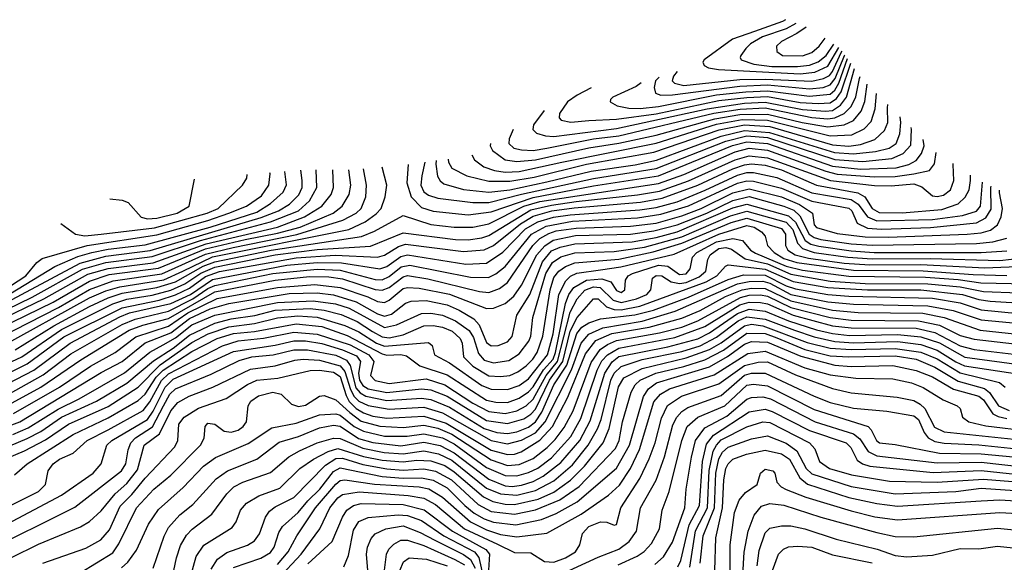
# Model space of a CAD drawing. Extents: x 997026 to 1115308, y 536381 to 619039.
# Tile 359 of 484: x 1031664 to 1035904, y 614840 to 617179. Entities that reach past the tile are written whole.
import ezdxf

# ---------------------------------------------------------------- set-up
doc = ezdxf.new("R2010")
doc.units = 0

msp = doc.modelspace()

# ---------------------------------------------------------------- linework, layer by layer
at = {"layer": '0CON20XD'}
for points in [[(1034961.9, 617178.7), (1034949.5, 617170.5), (1034828.2, 617128.2), (1034733.5, 617095), (1034611.4, 617005), (1034605.9, 616995), (1034611.5, 616981.5), (1034631, 616971), (1034673.3, 616963.3), (1035025, 616944.9), (1035088, 616952), (1035145, 616977.9), (1035191.3, 617058.4)], [(1035007.1, 617162.5), (1034965, 617139.8), (1034862.9, 617105), (1034811.6, 617075), (1034791.1, 617055), (1034770, 617025), (1034766.2, 617015), (1034771.2, 617005), (1034826.3, 616986.3), (1034903.7, 616976.3), (1035013.8, 616976.2), (1035065, 616982.8), (1035102.7, 616997.3), (1035137.7, 617025), (1035170.4, 617073)], [(1035051.2, 617146.8), (1035010.5, 617119.5), (1034945.4, 617085), (1034923.6, 617065), (1034925, 617041.2), (1034948.8, 617025), (1035035, 617023.4), (1035075, 617037.9), (1035107.8, 617065), (1035133.2, 617098.7)], [(1034417.6, 616931.5), (1034403, 616915), (1034396, 616886), (1034402.3, 616862.3), (1034425, 616853.4), (1034475, 616854.9), (1034765, 616892.3), (1034885, 616897.2), (1035065, 616880.4), (1035125, 616886.7), (1035155, 616897.3), (1035176.4, 616925), (1035215.5, 617024.5), (1035217.6, 617026.8)], [(1034495, 616955.8), (1034479.7, 616935), (1034474.3, 616915), (1034483.5, 616905), (1034525, 616894.3), (1034765, 616921), (1034875, 616922.9), (1035075, 616913.9), (1035125.5, 616924.5), (1035151.8, 616938.2), (1035165, 616955.4), (1035202.2, 617037.8), (1035206.4, 617042.5)], [(1034124.9, 616884.4), (1034065, 616854), (1034022.7, 616825), (1033989.2, 616775), (1033988.1, 616755), (1033995.4, 616745.4), (1034037.2, 616737.2), (1034115, 616743.9), (1034235, 616749.8), (1034405, 616772.9), (1034675, 616829.9), (1034795, 616843.5), (1034885, 616847.8), (1035025, 616821.6), (1035103.1, 616816.9), (1035155, 616820.5), (1035181.6, 616838.4), (1035201.9, 616868.1), (1035242.8, 616991.4)], [(1034340.6, 616907.2), (1034319.5, 616890.5), (1034218.9, 616845), (1034208.1, 616835), (1034207.1, 616825), (1034237.8, 616807.8), (1034287.2, 616797.2), (1034335.6, 616795.6), (1034415, 616804.3), (1034665, 616854.8), (1034791.7, 616868.3), (1034885, 616872.5), (1035065, 616848.7), (1035155, 616858), (1035175, 616875.6), (1035192, 616905), (1035229, 617010.8)], [(1033923, 616787.6), (1033876.5, 616725), (1033874.7, 616705), (1033889.8, 616689.8), (1033928, 616678), (1033965, 616674.9), (1034235, 616709.6), (1034625, 616794.8), (1034785, 616818.5), (1034875, 616823.6), (1035035, 616792.1), (1035135, 616783.9), (1035165, 616787.9), (1035199.6, 616810.4), (1035224.7, 616845), (1035259.9, 616967.6)], [(1033691.1, 616645.3), (1033690.2, 616635), (1033700.5, 616615), (1033754.4, 616574.4), (1033805, 616567.3), (1033885, 616574.9), (1034115, 616626.7), (1034245, 616646.4), (1034405, 616681.6), (1034658.2, 616751.8), (1034765, 616770.3), (1034885, 616771.2), (1035034.4, 616735.6), (1035145, 616716.5), (1035214.5, 616725.5), (1035255.5, 616744.5), (1035288.3, 616785), (1035303.4, 616826.6), (1035314.3, 616900.5)], [(1033788.7, 616705.2), (1033772.6, 616665), (1033770.7, 616645), (1033792.3, 616625), (1033825, 616617.1), (1033875, 616615.6), (1033935, 616624.5), (1034134.8, 616665.2), (1034245, 616678.8), (1034654.2, 616775.8), (1034766.8, 616793.2), (1034875, 616798.4), (1035075, 616757.8), (1035145, 616750.9), (1035174.6, 616755.4), (1035215.2, 616775), (1035245.1, 616804.9), (1035264.3, 616845.7), (1035280.9, 616925), (1035283.9, 616933.8)], [(1033611.5, 616596.4), (1033622.8, 616575), (1033663.2, 616545), (1033709.3, 616529.3), (1033755, 616522.2), (1033814.9, 616524.9), (1033998.7, 616565), (1034405, 616646.5), (1034665, 616728), (1034775, 616748.4), (1034885, 616745.2), (1035155, 616678.2), (1035247.2, 616682.8), (1035301.6, 616708.4), (1035330.8, 616739.2), (1035347.9, 616795), (1035354.3, 616861)], [(1033509.7, 616578.2), (1033510.2, 616565), (1033525, 616538.2), (1033590.5, 616505), (1033685, 616482.7), (1033775, 616482.1), (1033880.5, 616500.5), (1034105, 616555.4), (1034395, 616607.2), (1034676.4, 616703.6), (1034785, 616726), (1034895, 616717.6), (1035165, 616639.2), (1035235, 616634.2), (1035285, 616640.2), (1035347.3, 616662.7), (1035388.9, 616701.1), (1035402.2, 616735), (1035401.9, 616798.1), (1035402.6, 616813.2)], [(1033458, 616571.2), (1033456.5, 616556.5), (1033463.8, 616503.8), (1033474.6, 616484.6), (1033491.4, 616471.4), (1033575, 616447.2), (1033685, 616435.1), (1033775, 616445.6), (1033935, 616479.8), (1034125, 616525.9), (1034315, 616553.4), (1034406.8, 616573.2), (1034685, 616677.2), (1034785, 616701.4), (1034893, 616693), (1035173.6, 616606.4), (1035255, 616600.8), (1035350, 616610), (1035408, 616625), (1035439.2, 616645), (1035454, 616686), (1035458.3, 616735), (1035456.6, 616759.7)], [(1033409.1, 616564.6), (1033395.5, 616505), (1033392.3, 616465), (1033405, 616436.3), (1033425, 616422.5), (1033465, 616409.3), (1033615, 616390.1), (1033685, 616391.2), (1033825, 616426.1), (1034135, 616494.8), (1034405, 616537.4), (1034704.7, 616655.3), (1034795, 616677.4), (1034885, 616670.4), (1035175, 616576), (1035295, 616567.5), (1035420.5, 616580.5), (1035468.5, 616601.5), (1035502.1, 616637.9), (1035504.4, 616705.6), (1035503.5, 616713.4)], [(1033337.9, 616555), (1033330.8, 616475), (1033350.2, 616415), (1033395, 616369.5), (1033445, 616353.3), (1033595, 616337.9), (1033695, 616350.2), (1033875, 616412.8), (1034135, 616462.8), (1034415, 616506.1), (1034733.5, 616636.5), (1034795, 616652.3), (1034885, 616644.9), (1035165, 616547.7), (1035285, 616534.4), (1035439.2, 616540.8), (1035493.9, 616555), (1035525, 616572.4), (1035547.4, 616602.6), (1035559, 616635), (1035555.6, 616661.8)], [(1033904.8, 616394.8), (1034415, 616472.7), (1034525, 616511.9), (1034745, 616608.6), (1034805, 616624.6), (1034885, 616615.8), (1035135.3, 616525.3), (1035185, 616513), (1035345, 616500.8), (1035435, 616503.5), (1035514.2, 616514.2), (1035581.7, 616528.3), (1035603.1, 616556.9), (1035610.9, 616606.4)], [(1031477.8, 615635), (1031673.2, 615725), (1031845, 615843.3), (1032065.5, 615954.5), (1032125, 615974.3), (1032235, 615992.1), (1032315, 616012.8), (1032375, 616040.5), (1032444.1, 616085.9), (1032505, 616112.4), (1032765, 616164.7), (1032945, 616188.6), (1033175, 616203.3), (1033315, 616260.7), (1033541.4, 616231.4), (1033595, 616230.1), (1033655, 616239.1), (1033685, 616248.1), (1033865, 616358.9), (1033955, 616380), (1034060.5, 616395), (1034325, 616423.3), (1034419.9, 616440.1), (1034545, 616484.7), (1034745, 616574.7), (1034805, 616591.4), (1034885, 616583.8), (1035156.2, 616486.2), (1035346.1, 616463.9), (1035417.2, 616462.8), (1035515, 616471), (1035549, 616459), (1035595, 616419), (1035615, 616416.2), (1035642.1, 616422.1), (1035673, 616445), (1035686.8, 616485), (1035684.4, 616555), (1035683.8, 616558.4)], [(1034052.2, 616367.8), (1034337.6, 616392.4), (1034431.2, 616408.8), (1034585, 616464.9), (1034735, 616536.3), (1034785, 616553.5), (1034815, 616557), (1034875, 616551.6), (1034945, 616531.3), (1035095, 616465.1), (1035273.1, 616433.1), (1035304.4, 616415), (1035335.5, 616365), (1035365, 616347.2), (1035463.9, 616346.1), (1035635, 616360.3), (1035705.9, 616385), (1035736.2, 616413.8), (1035752.6, 616445), (1035759.3, 616485), (1035758.4, 616508.8)], [(1031155, 615531.4), (1031235, 615577.6), (1031344.9, 615655.1), (1031495, 615787.3), (1031575, 615848.2), (1031808.8, 615961.2), (1031965, 616051.2), (1032049.9, 616080.1), (1032262.1, 616107.9), (1032465, 616190.6), (1032635, 616230.8), (1032775, 616258.2), (1032872, 616285), (1033014.3, 616345), (1033053.5, 616375), (1033083.7, 616425), (1033090, 616465), (1033081.8, 616531)], [(1031462.6, 615927.4), (1031691, 616075), (1031737.4, 616132.6), (1031761, 616149), (1031954.6, 616205.4), (1032255, 616250.8), (1032475, 616312.8), (1032565, 616344.3), (1032641.6, 616375), (1032705, 616419.4), (1032737.6, 616465), (1032742.8, 616515), (1032741.9, 616519.3)], [(1031491.9, 615918.1), (1031815.1, 616114.9), (1031915, 616157.4), (1031974.4, 616175.6), (1032045, 616190.1), (1032205, 616208.5), (1032485, 616285.2), (1032685, 616349.4), (1032745, 616386.2), (1032799.6, 616435), (1032813.3, 616466.7), (1032805.9, 616524.8)], [(1031545, 615926.2), (1031925, 616129.3), (1032035, 616159.3), (1032226.2, 616183.8), (1032704.3, 616325.7), (1032778.7, 616355), (1032825.8, 616384.2), (1032865.7, 616424.3), (1032880.3, 616455), (1032880.8, 616485), (1032874.8, 616530.6)], [(1031555, 615904.3), (1031717.8, 615982.2), (1031935, 616103.3), (1032035, 616131.9), (1032235, 616157.6), (1032443, 616227), (1032745, 616307.2), (1032865.3, 616355.3), (1032911.9, 616398.1), (1032944.5, 616455), (1032941.3, 616531.4)], [(1031565, 615878.6), (1031768.8, 615975), (1031958, 616082), (1032045, 616107), (1032239.5, 616130.5), (1032467.3, 616212.7), (1032775.2, 616285), (1032891.1, 616328.9), (1032966, 616375), (1033005.2, 616425), (1033016.3, 616455), (1033013.4, 616531.2)], [(1031575, 615764.7), (1031965, 615980), (1032035, 616010.8), (1032095, 616028), (1032285, 616058), (1032366.1, 616095), (1032495, 616156.1), (1033081.8, 616275), (1033152.2, 616307.8), (1033198.7, 616341.3), (1033220.5, 616365), (1033238.8, 616415), (1033245.5, 616465), (1033224.8, 616542.8)], [(1032583.8, 616196.2), (1032857.7, 616252.3), (1033055.6, 616314.4), (1033113.8, 616345), (1033134.8, 616365), (1033155.2, 616415), (1033158.3, 616465), (1033144.5, 616535.4)], [(1034616.2, 616443.8), (1034755, 616509.1), (1034795, 616520.4), (1034825, 616520.3), (1034925, 616499.1), (1035075, 616432.6), (1035245, 616403.2), (1035275, 616383), (1035315, 616328.7), (1035355, 616311.8), (1035595, 616318.2), (1035725, 616335.1), (1035785, 616353.6), (1035802.5, 616375), (1035811.1, 616478.7)], [(1031575, 615542.5), (1031765, 615647.8), (1031885, 615738.1), (1032105, 615865.5), (1032161.8, 615888.2), (1032305, 615922.5), (1032410.2, 615975), (1032475, 616020.6), (1032505, 616033.8), (1032755, 616085.2), (1032945, 616104.2), (1033045, 616099.3), (1033195, 616059.2), (1033225, 616057.6), (1033255, 616071.2), (1033306.6, 616113.4), (1033345, 616120.2), (1033605, 616069.5), (1033682.5, 616067.5), (1033715, 616083.8), (1033754.5, 616115.5), (1033868.8, 616255), (1033931.8, 616288.2), (1034045, 616309.7), (1034325, 616324.4), (1034425, 616340.2), (1034545, 616376.5), (1034755, 616474.2), (1034795, 616484.6), (1034825, 616483.1), (1034945, 616452.2), (1035075, 616396.9), (1035235, 616366.4), (1035247.6, 616355), (1035271.3, 616301.3), (1035315, 616280.6), (1035375, 616275.8), (1035587.1, 616282.9), (1035785, 616302.5), (1035825.2, 616324.8), (1035847.8, 616362.2), (1035846.5, 616455), (1035847.6, 616461.4)], [(1031840.9, 616300.1), (1031904.7, 616254.7), (1031945, 616246.6), (1032015, 616254.5), (1032245, 616281.6), (1032472, 616345), (1032518.6, 616365), (1032623.5, 616465), (1032642.7, 616495), (1032644.1, 616511)], [(1032052.5, 616406.9), (1032105, 616400.8), (1032131, 616391), (1032188, 616328), (1032215, 616320.6), (1032255, 616323.3), (1032343.1, 616345), (1032394.7, 616375), (1032416.8, 616491.6)], [(1031575, 615590.4), (1031725, 615668.4), (1031881, 615785), (1032095, 615898.4), (1032136.6, 615915), (1032315, 615956.1), (1032399.9, 615995), (1032495, 616058.7), (1032815, 616120.5), (1032945, 616132.7), (1033050.7, 616130.7), (1033215, 616104.4), (1033245, 616114.3), (1033305, 616157.6), (1033335, 616164.9), (1033585, 616125.4), (1033675, 616128.9), (1033745, 616177.1), (1033842.6, 616277.4), (1033895, 616307.9), (1033962.8, 616327.2), (1034035, 616337.9), (1034335, 616359.4), (1034405, 616369.4), (1034495, 616393.1), (1034616.2, 616443.8)], [(1031585, 615502.3), (1031754.9, 615595.1), (1031927.1, 615712.9), (1032135, 615840), (1032195, 615862.8), (1032305, 615891.6), (1032505, 616005.4), (1032765, 616056.5), (1032911.9, 616071.9), (1032995, 616070.6), (1033055, 616061.4), (1033195, 616016), (1033225, 616012.5), (1033255, 616024.6), (1033315, 616071.1), (1033335, 616075.6), (1033421.9, 616061.9), (1033645, 616007.5), (1033685, 616002.8), (1033729.8, 616020.2), (1033765, 616046.1), (1033873.9, 616206.1), (1033903.9, 616235), (1033942.3, 616257.7), (1033975, 616268.4), (1034060.9, 616280.9), (1034295, 616288.6), (1034405, 616302.4), (1034515, 616332.8), (1034598.9, 616365), (1034735, 616432.6), (1034805, 616449.8), (1034945, 616414.9), (1035022.1, 616382.1), (1035077.9, 616345), (1035086.2, 616295), (1035095, 616282.7), (1035185, 616257.6), (1035305, 616243.1), (1035405, 616242.1), (1035745, 616253.7), (1035805, 616259.8), (1035845, 616272.1), (1035875.7, 616294.3), (1035890.9, 616329.1), (1035895.9, 616365), (1035883, 616433), (1035884, 616444.1)], [(1031638.1, 615481.9), (1031835.2, 615595), (1031968.7, 615685), (1032075.7, 615745), (1032165, 615812.4), (1032305, 615858.5), (1032388, 615915), (1032515, 615976.7), (1032775, 616025.1), (1032935, 616038.1), (1033045, 616024.7), (1033163.7, 615983.7), (1033205, 615963.8), (1033235, 615960.3), (1033255, 615969.4), (1033315, 616019.5), (1033335, 616024.9), (1033385, 616022), (1033515, 615995.6), (1033675, 615933.7), (1033705, 615934.8), (1033755, 615955.2), (1033792.2, 615987.8), (1033825, 616034.2), (1033890.7, 616165), (1033925.6, 616204.4), (1033961.6, 616228.4), (1034057.9, 616247.9), (1034295, 616254.8), (1034395, 616268), (1034495, 616294.9), (1034622.7, 616345), (1034735, 616399.8), (1034805, 616416.4), (1034955, 616375.3), (1034997.6, 616357.6), (1035024, 616334), (1035064, 616254), (1035085, 616239.5), (1035115, 616231.9), (1035245, 616213.3), (1035335, 616207.4), (1035785, 616213.5), (1035855, 616220.9), (1035915, 616236.9)], [(1031645, 615756.3), (1031811.1, 615858.9), (1031965, 615943.2), (1032045, 615980.6), (1032105, 615999.8), (1032255, 616024), (1032335, 616049.1), (1032455, 616116.9), (1032505, 616135.7), (1032746.7, 616185), (1033135.7, 616244.3), (1033192.6, 616267.4), (1033315, 616335.2), (1033435, 616295.4), (1033535.1, 616284.9), (1033615, 616284.9), (1033685, 616299.3), (1033835.1, 616374.9), (1033904.8, 616394.8)], [(1031565, 615631.6), (1031696.7, 615695), (1031855, 615812.4), (1032105, 615937), (1032265, 615970), (1032335, 615992.7), (1032395, 616021.1), (1032465, 616071.9), (1032525, 616093.1), (1032855, 616151.9), (1033023.2, 616163.2), (1033205, 616155.1), (1033235, 616163.7), (1033295, 616201.3), (1033325, 616211.3), (1033575, 616179.1), (1033665, 616186.9), (1033705, 616206.2), (1033820.8, 616299.2), (1033875, 616332.5), (1033955.4, 616354.6), (1034052.2, 616367.8)], [(1031585, 615415.9), (1031665, 615446.1), (1032015, 615657.9), (1032106.1, 615705), (1032203.9, 615786.1), (1032315, 615829.1), (1032395, 615890.7), (1032485, 615932.3), (1032565, 615955.3), (1032825, 615998.2), (1032945, 616001.9), (1033015, 615992.6), (1033112.9, 615962.9), (1033205, 615910.9), (1033235, 615901.2), (1033265, 615908.9), (1033325, 615957.3), (1033350, 615965), (1033415, 615968.5), (1033505, 615949.6), (1033557, 615927), (1033619.3, 615889.3), (1033643, 615863), (1033675, 615787.3), (1033695, 615773.2), (1033725, 615774.4), (1033765, 615790.8), (1033785, 615813.5), (1033804.8, 615905), (1033860.8, 615995), (1033915.6, 616134.4), (1033955, 616182.6), (1033991.2, 616198.8), (1034055, 616212.1), (1034301.9, 616221.9), (1034405, 616240.3), (1034495.2, 616265), (1034735, 616367.7), (1034795, 616384.1), (1034975, 616333.5), (1035005.9, 616305.9), (1035047.3, 616227.3), (1035071.3, 616211.3), (1035105, 616201.9), (1035245, 616182.1), (1035344, 616176), (1035805, 616175.1), (1035915, 616182.1)], [(1031635, 615390.3), (1031700.5, 615419.5), (1031829.3, 615500.7), (1031919.8, 615545), (1032115, 615657.2), (1032224.9, 615745.1), (1032282.8, 615777.2), (1032335, 615806.9), (1032405, 615863.4), (1032505, 615905.1), (1032775, 615960.3), (1032927.7, 615967.7), (1033023.7, 615953.7), (1033082.6, 615935), (1033235, 615852.2), (1033287, 615863), (1033395, 615913.1), (1033435, 615914.3), (1033485, 615905.4), (1033541.2, 615881.2), (1033599.4, 615839.4), (1033618.5, 615808.5), (1033640.3, 615740.3), (1033665, 615711.9), (1033705, 615699.4), (1033770.1, 615710.1), (1033815, 615738.9), (1033857.3, 615792.7), (1033865.2, 615815), (1033874.2, 615895), (1033930.5, 616085), (1033958.3, 616131.7), (1033995, 616156.5), (1034055, 616173.3), (1034225, 616180), (1034355, 616199), (1034515, 616243.3), (1034725, 616333.5), (1034795, 616352.8), (1034965.6, 616305.7), (1034993.2, 616275), (1035013.1, 616215), (1035035, 616192.8), (1035085, 616176), (1035230.6, 616155), (1035335, 616148.2), (1035585, 616149.4), (1035885, 616141.5), (1035985, 616152.7)], [(1031585, 615326.9), (1031696.6, 615373.4), (1031755, 615404.4), (1031844.2, 615465.8), (1031995.6, 615534.4), (1032125, 615611.8), (1032241, 615709), (1032325, 615763.2), (1032395, 615819.2), (1032505, 615870.7), (1032575, 615889.8), (1032676.4, 615903.6), (1032765, 615927.2), (1032915, 615933.9), (1032975, 615927.2), (1033048.4, 615908.4), (1033118.1, 615878.1), (1033183.2, 615835), (1033225, 615811.5), (1033255, 615808), (1033315, 615820.9), (1033405, 615860), (1033445, 615861.2), (1033485, 615853.5), (1033526, 615836), (1033561.1, 615805), (1033569.5, 615785), (1033576, 615725), (1033616.1, 615685), (1033685, 615644.3), (1033735, 615640.4), (1033775, 615645.8), (1033809.4, 615660.6), (1033845, 615686.2), (1033874.2, 615715), (1033893, 615745), (1033917.8, 615815), (1033949, 616015), (1033965, 616067.5), (1033985.3, 616094.7), (1034015.2, 616115), (1034055, 616130.1), (1034245, 616147.3), (1034391.6, 616178.4), (1034515, 616215.8), (1034727.9, 616305), (1034795, 616323), (1034945, 616278.8), (1034961.8, 616255), (1034961.5, 616205), (1034971.9, 616185), (1035004.2, 616165), (1035061, 616151), (1035215, 616129.4), (1035325, 616122.5), (1035545, 616123.1), (1035821.2, 616108.8), (1035993.9, 616116.1)], [(1031477.1, 615232.9), (1031685, 615319.9), (1031775, 615367.9), (1031874.8, 615435.2), (1032045, 615511.1), (1032175.1, 615594.9), (1032268.7, 615691.3), (1032405, 615788), (1032476.4, 615825), (1032565, 615855.1), (1032675, 615869.6), (1032775, 615894.4), (1032861.7, 615901.7), (1032945, 615896.3), (1033065, 615861.4), (1033125, 615833.1), (1033200.5, 615785), (1033235, 615771.3), (1033425, 615787.8), (1033440, 615775), (1033450, 615735), (1033515, 615700.2), (1033655, 615602.2), (1033695, 615585.7), (1033765, 615584.5), (1033815, 615602.3), (1033855, 615630.4), (1033936.8, 615735), (1033961.8, 615825), (1033985.9, 615994.1), (1034016.5, 616053.5), (1034036.4, 616073.6), (1034063.7, 616086.3), (1034165, 616100.1), (1034253.2, 616113.2), (1034482.1, 616167.9), (1034675, 616254.2), (1034795, 616292.3), (1034826.6, 616285), (1034858.9, 616265), (1034874.3, 616245), (1034884.8, 616205), (1034913.2, 616175), (1034955, 616149), (1035011.6, 616131.6), (1035255, 616099.3), (1035555, 616096.1), (1035771, 616081), (1035915, 616076.1)], [(1031642.1, 615217.9), (1031696.5, 615265), (1031895, 615391.4), (1032045, 615462.3), (1032175, 615537.8), (1032205, 615565.2), (1032252.1, 615637.9), (1032282.1, 615667.9), (1032405, 615748.9), (1032515, 615804.3), (1032585, 615826.6), (1032675, 615835.1), (1032855, 615867.7), (1032965, 615856.2), (1033075, 615817.5), (1033225, 615738.7), (1033245, 615733), (1033305, 615736), (1033330.7, 615730.7), (1033386.8, 615686.8), (1033505, 615648.8), (1033675, 615539.6), (1033715, 615529.7), (1033765, 615529), (1033815, 615547.2), (1033855, 615574.3), (1033875, 615596.5), (1033920, 615670), (1033960.9, 615715), (1033972.2, 615745), (1034014.3, 615955.7), (1034029.3, 615995), (1034051, 616025), (1034104.5, 616055.5), (1034171.7, 616061.7), (1034209.6, 616049.6), (1034235, 616011.4), (1034255, 616003.3), (1034270, 616015), (1034273.7, 616056.3), (1034284.7, 616075), (1034302.7, 616085), (1034415, 616120.4), (1034456.1, 616116.1), (1034505, 616081.2), (1034535, 616082.7), (1034552, 616105), (1034561.5, 616155), (1034579.8, 616175), (1034665, 616221.4), (1034735.6, 616235.6), (1034777.4, 616227.4), (1034812, 616185), (1034832.5, 616172.5), (1034965, 616116.7), (1035035, 616099), (1035235, 616073.7), (1035565, 616068.5), (1035705, 616058.5), (1035803.9, 616043.9), (1035999.7, 616040.3)], [(1031471.1, 615008.9), (1031745.3, 615145), (1031775.3, 615175), (1031786.4, 615235), (1031808.6, 615265), (1031835, 615284.3), (1031895, 615310.4), (1031954.5, 615365.5), (1032045, 615411.6), (1032195.5, 615495), (1032225, 615531.9), (1032275, 615623.9), (1032305, 615652.5), (1032537.2, 615772.8), (1032605, 615794.7), (1032713.8, 615806.2), (1032845, 615832.2), (1032945, 615823.6), (1033087.2, 615777.2), (1033167.4, 615735), (1033189, 615705), (1033174.4, 615645), (1033195, 615623.6), (1033255, 615610.8), (1033415, 615630.7), (1033495.7, 615605.7), (1033615, 615525.8), (1033685, 615489.7), (1033755, 615481.3), (1033805, 615492.7), (1033845, 615514.9), (1033875, 615542.7), (1033931, 615645), (1033980.6, 615705), (1034035, 615918.3), (1034065, 615976), (1034097.4, 616012.6), (1034135, 616027.3), (1034164.6, 616024.6), (1034219.7, 615969.7), (1034255, 615960), (1034320.3, 615975), (1034364.8, 615995), (1034382.7, 616015), (1034389.1, 616065), (1034405, 616076.2), (1034430, 616075), (1034469.2, 616049.2), (1034505, 616041.6), (1034535, 616046), (1034590.2, 616069.8), (1034618.8, 616095), (1034627.5, 616145), (1034637.4, 616165), (1034675, 616192.4), (1034705, 616197.1), (1034729.7, 616189.7), (1034788.2, 616148.2), (1034885, 616126.3), (1034985, 616081.9), (1035155, 616052.4), (1035305, 616042.2), (1035575, 616040.3), (1035715, 616027.3), (1035815, 616007.9), (1035965, 616001.2)], [(1031575, 615808), (1031831.6, 615938.4), (1031965, 616015.8), (1032067.2, 616052.8), (1032276.8, 616083.2), (1032465, 616168.7), (1032583.8, 616196.2)], [(1031587, 614993), (1031845, 615130), (1031980.5, 615225), (1032015.8, 615265), (1032039.2, 615345), (1032061.4, 615365), (1032214, 615455), (1032238.8, 615491.2), (1032290.4, 615595), (1032325, 615630.1), (1032585, 615748.7), (1032764.4, 615775.6), (1032845.1, 615795.1), (1032895, 615795.3), (1032965, 615782.8), (1033055, 615756.2), (1033115, 615729.3), (1033131.9, 615705), (1033123.8, 615655), (1033127.8, 615625), (1033142.3, 615602.3), (1033165, 615587.6), (1033245, 615572.4), (1033395, 615588.2), (1033435, 615583.8), (1033505, 615555.6), (1033675, 615450.8), (1033765, 615437.7), (1033835, 615458.5), (1033865, 615478), (1033885, 615500.4), (1033946.1, 615625), (1034003.9, 615705), (1034035, 615835.7), (1034065, 615895.5), (1034135, 615976.2), (1034155, 615976.2), (1034191.4, 615941.4), (1034225, 615929), (1034255, 615928.5), (1034335, 615943.4), (1034620.6, 616049.4), (1034666.6, 616075), (1034703.1, 616116.9), (1034715, 616121.8), (1034875, 616104), (1034995, 616049.9), (1035145, 616024.5), (1035315, 616013.9), (1035545, 616014.2), (1035725, 615993.7), (1035795, 615972.7), (1035843.7, 615966.3), (1036005, 615955.8)], [(1034419.3, 615829.3), (1034515, 615854.2), (1034585, 615880.4), (1034768.1, 615981.9), (1034805, 615991.5), (1034855, 615992.4), (1034885, 615987.3), (1034985, 615937.7), (1035155, 615894.6), (1035245, 615884.1), (1035535, 615881.2), (1035625, 615861.9), (1035715, 615817.1), (1035775, 615801.6), (1036085, 615766.2), (1036175.6, 615765.6), (1036355, 615788.1), (1036435, 615790), (1036565, 615842), (1036609.5, 615880.5), (1036622.2, 615917.8), (1036625.3, 616075), (1036628.7, 616090.5)], [(1031508.2, 614881.8), (1031901.6, 615078.4), (1032102.5, 615235), (1032121.7, 615265), (1032131, 615325), (1032142.8, 615355), (1032163.6, 615376.4), (1032235.8, 615424.2), (1032283.5, 615515), (1032311.4, 615565), (1032335, 615587.6), (1032489, 615651), (1032609.6, 615710.4), (1032664.6, 615725.4), (1032755.8, 615734.2), (1032845, 615755.3), (1032904.3, 615755.7), (1033025, 615732.7), (1033071.6, 615711.6), (1033087.7, 615687.7), (1033112.3, 615592.3), (1033130.5, 615570.5), (1033155, 615556.2), (1033245, 615537.3), (1033395, 615548.2), (1033435, 615541.8), (1033515, 615508.6), (1033665, 615416.2), (1033719.2, 615399.2), (1033765, 615395.1), (1033805, 615402.3), (1033855, 615422.9), (1033885.3, 615445), (1033913, 615487), (1033964.9, 615605), (1034020.6, 615689.4), (1034063.8, 615826.2), (1034085, 615852.9), (1034115, 615871.9), (1034165, 615889.4), (1034314, 615906), (1034393.2, 615926.8), (1034545, 615983.4), (1034715, 616058.9), (1034781.4, 616078.6), (1034875, 616077.8), (1034965, 616031.7), (1035005, 616018.1), (1035145, 615994.1), (1035235, 615987), (1035595, 615979.2), (1035715, 615958.1), (1035805, 615928.7), (1035965, 615913.1)], [(1031629.2, 614860.8), (1031745, 614917.8), (1031926.6, 614993.4), (1031965, 615016.4), (1032015, 615062.4), (1032074.9, 615135.1), (1032125, 615179.3), (1032171.1, 615238.9), (1032199.8, 615345), (1032266.1, 615393.9), (1032315, 615493.3), (1032345, 615528.3), (1032393.8, 615556.2), (1032495.6, 615594.4), (1032657.5, 615672.5), (1032765, 615687.6), (1032849.1, 615710.9), (1032885, 615715.1), (1032955, 615711.2), (1033045, 615687.4), (1033065, 615662), (1033089.2, 615585), (1033104.9, 615554.9), (1033125.1, 615535.1), (1033165, 615515.3), (1033255, 615499.5), (1033405, 615508.2), (1033485, 615484.7), (1033695, 615364.5), (1033765, 615350.9), (1033825, 615366.2), (1033885, 615398.9), (1033926.7, 615445), (1034039.9, 615670.1), (1034081.6, 615785), (1034115, 615824.1), (1034175, 615851.2), (1034345, 615879.8), (1034487.4, 615922.6), (1034755, 616039.8), (1034805, 616051), (1034865, 616051.2), (1034895, 616042.5), (1034985, 615994.9), (1035145, 615962.3), (1035255, 615952.3), (1035575, 615946.1), (1035683.8, 615925), (1035805, 615884.7), (1036095, 615857.6)], [(1033500.2, 615440.2), (1033695, 615323.9), (1033765.1, 615304.9), (1033795, 615306.1), (1033823.6, 615316.4), (1033903.9, 615366.1), (1033958.1, 615425), (1034025, 615552.6), (1034101.2, 615738.8), (1034145, 615796.4), (1034214.4, 615825.6), (1034375, 615853.4), (1034515, 615892.7), (1034595, 615925.1), (1034704.3, 615985.7), (1034775, 616015.1), (1034815, 616022), (1034875, 616020.8), (1034985, 615966.4), (1035165, 615926.4), (1035275, 615917.2), (1035553.2, 615913.2), (1035645.4, 615895.4), (1035801, 615841), (1036095, 615809.7)], [(1032103.4, 614816.6), (1032129.4, 614840.6), (1032167.8, 614892.2), (1032218.8, 615005), (1032261.5, 615068.5), (1032367.6, 615162.4), (1032455.8, 615255), (1032507.9, 615292.1), (1032648.5, 615351.5), (1032749.9, 615420.1), (1032855, 615439.7), (1032955, 615475.7), (1033025, 615480.5), (1033045, 615474.2), (1033105.3, 615425.3), (1033145.3, 615405), (1033235, 615384.5), (1033333.5, 615383.5), (1033405, 615394.4), (1033485, 615376.3), (1033535, 615350.3), (1033675, 615248.9), (1033755, 615214.2), (1033805, 615212.2), (1033855, 615226.6), (1033895, 615246.4), (1033955, 615291.1), (1034037.7, 615382.3), (1034080.4, 615459.6), (1034151.1, 615668.9), (1034171.9, 615708.1), (1034195.4, 615735), (1034245, 615763.3), (1034485, 615809.1), (1034615, 615856.1), (1034765, 615949.5), (1034805, 615961.4), (1034855, 615960.1), (1034885, 615953.4), (1034995, 615904.9), (1035165, 615859.8), (1035245, 615850.5), (1035525, 615849.8), (1035605, 615830.6), (1035715, 615772.6), (1035775, 615757.7), (1036165, 615711.9)], [(1032239.3, 614815), (1032286.5, 614953.5), (1032305, 614990.8), (1032354.6, 615045.4), (1032410.2, 615089.8), (1032510.3, 615199.7), (1032559.2, 615235), (1032685, 615284.8), (1032781.6, 615358.4), (1032865, 615382.7), (1032955, 615419.1), (1033015, 615430.8), (1033045, 615426.2), (1033123.7, 615373.7), (1033185, 615356.2), (1033305, 615342.7), (1033405, 615357.9), (1033475, 615343.6), (1033535, 615312.6), (1033685, 615198.9), (1033755, 615170.2), (1033785, 615167), (1033825, 615172.3), (1033875, 615188.1), (1033918.4, 615211.6), (1033995, 615269.9), (1034076.8, 615365), (1034120.8, 615449.2), (1034183.8, 615655), (1034215.5, 615704.5), (1034245, 615727), (1034455, 615768.7), (1034585, 615803.5), (1034635, 615829.5), (1034755, 615912.7), (1034805, 615931), (1034875, 615922), (1034975, 615881.1), (1035095, 615842.7), (1035165, 615826.4), (1035238.3, 615818.3), (1035445, 615822.6), (1035545, 615812.5), (1035625, 615785.5), (1035735, 615724.1), (1036085, 615676.9)], [(1032328.1, 614805), (1032339.8, 614859.7), (1032357, 614913), (1032383.2, 614956.8), (1032407.5, 614982.5), (1032492.4, 615047.6), (1032556.8, 615135), (1032586, 615165), (1032625, 615186), (1032745, 615227.6), (1032822.9, 615295), (1032869, 615321), (1032945.1, 615354.9), (1033015, 615374.9), (1033045, 615373.4), (1033141.6, 615331.6), (1033233.2, 615313.2), (1033315, 615307.4), (1033405, 615320.2), (1033467.9, 615307.9), (1033525, 615280.5), (1033675, 615160.3), (1033734.6, 615134.6), (1033805, 615129.2), (1033885, 615149), (1033965, 615191.8), (1034045, 615260.9), (1034112.6, 615345), (1034152.7, 615415), (1034168.2, 615455), (1034209.6, 615625), (1034225, 615655.8), (1034255, 615683.8), (1034345, 615713.8), (1034515, 615749.2), (1034595, 615772.6), (1034665, 615811.1), (1034759, 615881), (1034795, 615897.9), (1034875, 615888.6), (1035000.9, 615840.9), (1035085, 615812.4), (1035175, 615792.2), (1035255, 615786.7), (1035445, 615791.5), (1035545, 615778.8), (1035615, 615754.4), (1035695, 615703.6), (1035732.6, 615687.4), (1036065, 615636.9)], [(1032385.2, 614725), (1032424.8, 614865), (1032456.6, 614913.4), (1032579.5, 614990.5), (1032596.9, 615015), (1032615.3, 615065), (1032640.4, 615095), (1032693.6, 615126.4), (1032785, 615159.8), (1032870.3, 615245), (1032928.8, 615285), (1032992.2, 615317.8), (1033035, 615330.2), (1033145, 615296.1), (1033225, 615280.7), (1033315, 615272.6), (1033375, 615280.3), (1033435, 615278.2), (1033495, 615258), (1033535, 615230.8), (1033662.1, 615122.1), (1033701.9, 615101.9), (1033755, 615090.7), (1033795, 615089.8), (1033897.1, 615112.9), (1033965, 615142.5), (1034036, 615194), (1034096.3, 615255), (1034176.6, 615355), (1034202.8, 615417.2), (1034243.4, 615596.6), (1034266.4, 615635), (1034345.3, 615675), (1034535, 615720.8), (1034635, 615757.5), (1034685, 615786.6), (1034785, 615860), (1034815, 615865.8), (1034865, 615859.2), (1035055, 615788), (1035155, 615763.1), (1035245, 615757), (1035435, 615761.3), (1035545, 615745.3), (1035615, 615717.8), (1035715, 615656.2), (1035883.1, 615615), (1035908.5, 615595)], [(1031925, 614795.2), (1032065, 614881), (1032090.5, 614919.5), (1032167.8, 615075), (1032241.8, 615155), (1032315, 615215.8), (1032443.3, 615345), (1032458.9, 615375), (1032462.3, 615425), (1032475, 615439.6), (1032505, 615436.1), (1032545, 615404.7), (1032575, 615401.7), (1032605, 615409.8), (1032626.3, 615425), (1032641.1, 615445), (1032647.7, 615515), (1032659.7, 615535), (1032692.5, 615557.5), (1032755, 615573.2), (1032789.6, 615565), (1032835, 615522.1), (1032865, 615511.2), (1032895, 615517.4), (1032955, 615555.8), (1032975, 615559.2), (1033025, 615540.9), (1033085.4, 615485.4), (1033135, 615448.6), (1033215, 615426.2), (1033315, 615421.8), (1033405, 615431), (1033465, 615418.1), (1033525, 615392.5), (1033695, 615281.2), (1033765, 615257.7), (1033815, 615261.8), (1033875, 615287.8), (1033935.6, 615335), (1033970.4, 615369.6), (1034009.1, 615421), (1034047.1, 615492.9), (1034125, 615701.6), (1034163.4, 615756.6), (1034195, 615779.3), (1034235, 615796), (1034419.3, 615829.3)], [(1032488.8, 614811.2), (1032516.3, 614853.7), (1032556.9, 614883.1), (1032645.8, 614914.2), (1032675, 614932.2), (1032696.6, 614963.5), (1032723.3, 615035), (1032740.1, 615059.9), (1032765, 615078.7), (1032845, 615119), (1032981.2, 615258.8), (1033025, 615287.4), (1033055, 615289.1), (1033141.9, 615261.9), (1033245, 615243.2), (1033315, 615237.7), (1033405, 615243.7), (1033455, 615232.8), (1033524, 615195), (1033639.2, 615089.2), (1033695, 615059.3), (1033795, 615047.2), (1033885, 615065.8), (1033990.6, 615109.4), (1034072.9, 615167.1), (1034229.9, 615330.1), (1034245.9, 615365), (1034260.4, 615445), (1034297, 615573), (1034315.1, 615604.9), (1034336.5, 615625), (1034404.4, 615655.6), (1034525, 615683.5), (1034615, 615712.5), (1034695, 615755.1), (1034795, 615827), (1034875, 615826.2), (1034925, 615807.1), (1035045, 615757.3), (1035155, 615730.7), (1035235, 615725.6), (1035435, 615730.6), (1035525, 615715.1), (1035605, 615680.8), (1035705, 615621.1), (1035819.3, 615589.3), (1035841.3, 615571.3), (1035879.1, 615515), (1035925, 615494.7)], [(1032585, 614818.3), (1032702.5, 614857.5), (1032745, 614882.6), (1032760, 614905), (1032780.7, 614969.3), (1032796.2, 614995), (1032864, 615055), (1032904.9, 615105.1), (1032956.9, 615155), (1033015, 615232), (1033045, 615248), (1033225, 615209.6), (1033315, 615202.6), (1033395, 615204.9), (1033445, 615193.6), (1033505, 615161.4), (1033580.9, 615085), (1033622.1, 615052.1), (1033665, 615027.1), (1033705, 615012.9), (1033801.1, 615001.1), (1033911.5, 615025), (1033975, 615050.1), (1034065, 615100.4), (1034235, 615245.7), (1034290.2, 615345), (1034350, 615555), (1034372.4, 615587.6), (1034407, 615613), (1034635, 615682.2), (1034712.8, 615727.2), (1034785, 615780.1), (1034815, 615791.3), (1034885, 615788.6), (1035028.1, 615728.1), (1035175, 615689.2), (1035245.4, 615684.6), (1035425, 615687.8), (1035525, 615666.7), (1035595, 615639.1), (1035685.9, 615585.9), (1035795, 615556.5), (1035815, 615540), (1035855, 615480.6), (1035878.1, 615468.1), (1035915, 615459.3)], [(1032775, 614831.2), (1032820.3, 614885), (1032857.6, 614955), (1032938.7, 615075), (1033025, 615177.4), (1033045, 615192.8), (1033065, 615195.6), (1033192.5, 615177.5), (1033385, 615165.9), (1033426.5, 615156.5), (1033485, 615121.1), (1033605, 615014.2), (1033675, 614980), (1033735, 614960.5), (1033805, 614950), (1033935, 614966.3), (1034081.6, 615048.4), (1034200, 615130), (1034246.9, 615173.1), (1034294.9, 615245), (1034333.7, 615326.3), (1034395, 615531.4), (1034423.5, 615565), (1034462.7, 615587.3), (1034655, 615648.4), (1034800.5, 615739.5), (1034875, 615749.6), (1035045, 615678.8), (1035155, 615648), (1035265, 615634.3), (1035425, 615630.6), (1035505, 615613.4), (1035555, 615593.7), (1035640.9, 615540.9), (1035700.8, 615515), (1035715, 615503.3), (1035724.2, 615465), (1035751.4, 615445), (1035825, 615427.9), (1036015.9, 615405.9)], [(1031763.6, 614836.4), (1031948.9, 614901.1), (1032013.2, 614936.8), (1032050.3, 614979.7), (1032097.2, 615082.8), (1032147.2, 615132.8), (1032205, 615203.3), (1032331.8, 615338.2), (1032344.8, 615365), (1032350, 615435), (1032373.2, 615465), (1032434.6, 615505), (1032553.4, 615546.6), (1032645, 615606.2), (1032685, 615625.2), (1032775.9, 615634.1), (1032915, 615666.4), (1032955, 615668), (1033015, 615659.9), (1033045, 615641.5), (1033069.6, 615559.6), (1033083.4, 615533.4), (1033113.1, 615503.1), (1033145, 615483.9), (1033185, 615470.5), (1033245, 615461.4), (1033405, 615469.5), (1033500.2, 615440.2)], [(1032775, 614766.6), (1032876.5, 614875), (1032957.1, 614985), (1033000.3, 615075), (1033035, 615117.4), (1033055, 615132.3), (1033126.2, 615143.8), (1033337.5, 615127.5), (1033405, 615116.8), (1033455, 615088.9), (1033579.3, 614985), (1033722, 614918), (1033795, 614882.3), (1033865, 614880.8), (1033923.9, 614843.9), (1033965, 614840.5), (1034015, 614859.5), (1034057.3, 614885), (1034076, 614915), (1034087.3, 614965), (1034115, 614995.2), (1034165.3, 615015.3), (1034192.8, 615012.8), (1034225, 615000), (1034235, 615003.1), (1034253, 615075), (1034335, 615200.9), (1034375, 615286.1), (1034400.4, 615355), (1034428.2, 615461.8), (1034453.8, 615516.2), (1034514.2, 615555.8), (1034675, 615609.6), (1034785, 615688), (1034845, 615703.1), (1034885, 615703.8), (1035005, 615647.6), (1035165, 615589.4), (1035245, 615571.2), (1035442.5, 615552.5), (1035515, 615536.9), (1035542.4, 615522.4), (1035562.8, 615502.8), (1035603.3, 615423.3), (1035645, 615402.9), (1036055, 615359.9)], [(1033925, 614755.5), (1034155, 614862.2), (1034243.7, 614896.3), (1034289.4, 614930.6), (1034321.1, 614975), (1034338.4, 615075), (1034405.4, 615194.6), (1034441.1, 615295), (1034476.7, 615433.3), (1034494.1, 615465.9), (1034515, 615489.8), (1034542, 615508), (1034685, 615559.7), (1034785, 615646.8), (1034815, 615655.5), (1034875, 615654.6), (1035085, 615555.8), (1035155, 615529), (1035255, 615504), (1035398.9, 615491.1), (1035515, 615471.7), (1035535.1, 615455), (1035559.4, 615399.4), (1035576.4, 615376.4), (1035605, 615361.4), (1035645, 615353.8), (1035795, 615346.7), (1036040.7, 615320.7)], [(1034241.1, 614828.9), (1034323.9, 614866.1), (1034353.5, 614886.5), (1034385, 614920.9), (1034420, 614985), (1034431.1, 615065), (1034461.3, 615145), (1034516, 615365), (1034538.8, 615425), (1034584.3, 615465.7), (1034700.4, 615515), (1034795, 615602.9), (1034825, 615608), (1034885, 615601.1), (1035085, 615499), (1035317.5, 615425), (1035331.7, 615411.7), (1035354.1, 615365), (1035367.1, 615355), (1035435, 615347.8), (1035625, 615311.2), (1035805, 615308.1), (1036065, 615282.9)], [(1034398.9, 614831.1), (1034436.9, 614863.1), (1034475, 614927.1), (1034528.8, 615075), (1034533.8, 615155), (1034557, 615293), (1034575.1, 615365), (1034615, 615419.3), (1034709.4, 615470.6), (1034795, 615543.3), (1034815, 615550.4), (1034865, 615553), (1034897.5, 615545), (1035089.7, 615445), (1035254.3, 615394.3), (1035281.7, 615371.7), (1035318.3, 615318.3), (1035355, 615298.5), (1035615, 615268.9), (1035805, 615271.6), (1035995, 615250.2)], [(1034498.7, 614821.3), (1034511.7, 614848.3), (1034547.7, 615002.3), (1034591.5, 615085), (1034604.9, 615275.1), (1034621.3, 615348.7), (1034651.5, 615388.5), (1034805, 615488.1), (1034875, 615499.5), (1034905, 615490.1), (1035065, 615408.1), (1035223.8, 615355), (1035243.8, 615335), (1035270.6, 615280.6), (1035294.4, 615264.4), (1035325, 615254), (1035597.9, 615227.9), (1035805, 615235.4), (1036005, 615214.9)], [(1034550.8, 614819.2), (1034574.4, 614975.6), (1034625.7, 615075), (1034633.6, 615236.4), (1034651, 615319), (1034664.3, 615345.7), (1034685, 615367.4), (1034795, 615424.3), (1034864.2, 615445.8), (1034895, 615442.4), (1035065.3, 615355), (1035088.9, 615328.9), (1035108.5, 615275), (1035152.1, 615245), (1035246.6, 615216.6), (1035410.6, 615190.6), (1035615.5, 615185.5), (1035815, 615199), (1036065, 615178.7)], [(1034595, 614836.7), (1034607.4, 614955), (1034656.5, 615075), (1034662.1, 615225), (1034675, 615286.6), (1034691.1, 615315), (1034715, 615337.1), (1034815, 615372.7), (1034885, 615385.8), (1034965, 615354.3), (1035011.2, 615321.2), (1035050.5, 615245), (1035075, 615221.2), (1035245, 615166.9), (1035435, 615134.9), (1035695, 615145.6), (1035805, 615159.1), (1036075, 615140.6)], [(1034657.4, 614805), (1034662.3, 614945), (1034690.5, 615075), (1034696.4, 615195), (1034704.9, 615245), (1034715, 615265.2), (1034735, 615284), (1034794.2, 615305.8), (1034875, 615323.9), (1034945, 615307.4), (1034979.5, 615285), (1035024, 615204), (1035057.2, 615177.2), (1035235, 615119.4), (1035355, 615094.3), (1035445, 615082.6), (1035804.3, 615105.7), (1035885, 615108.9), (1036093.4, 615096.6)], [(1034723.6, 614785), (1034723.2, 614915), (1034742.9, 615055), (1034762.2, 615107.8), (1034789.6, 615140.4), (1034840.8, 615175), (1034854.3, 615225), (1034875, 615242.2), (1034907.5, 615235), (1034915.7, 615225), (1034924.2, 615185), (1034943.1, 615165), (1034965, 615154), (1035050.3, 615120.3), (1035245, 615062.2), (1035346.5, 615036.5), (1035445, 615022.7), (1035885, 615054.2), (1036112.1, 615042.1)], [(1032905.7, 614834.3), (1033010, 614930), (1033053.7, 615035), (1033072.7, 615065), (1033101.8, 615085), (1033135, 615093.2), (1033315, 615089.3), (1033406.8, 615066.8), (1033527.8, 614975), (1033671.8, 614895), (1033687.4, 614875), (1033683.8, 614806.2)], [(1034772.7, 614685), (1034784.1, 614884.1), (1034800.9, 614975), (1034826.7, 615043.3), (1034858.5, 615081.5), (1034895, 615093.5), (1034955, 615085.9), (1035115, 615034.8), (1035355, 614968.2), (1035435, 614951.7), (1035515, 614950), (1035875, 614988), (1036005, 614974.8)], [(1033059.5, 614820.5), (1033080.2, 614869.8), (1033101.4, 614978.6), (1033125, 615016.2), (1033165, 615033.5), (1033294.7, 615045.3), (1033335, 615042), (1033395, 615019.7), (1033490.5, 614955), (1033622.5, 614885), (1033640.8, 614860.8), (1033661.9, 614771.9)], [(1033163.3, 614805), (1033158.3, 614875), (1033162, 614905), (1033177.2, 614942.8), (1033195, 614963.4), (1033240.6, 614985), (1033315, 614996.9), (1033389.3, 614969.3), (1033452, 614935), (1033575, 614873.9), (1033605, 614852.1), (1033625.6, 614815.6)], [(1034840.6, 614825), (1034849, 614891), (1034875, 614967.9), (1034895, 614987.3), (1034945, 614998.1), (1034985, 614997), (1035045, 614984.1), (1035180.1, 614940.1), (1035357.2, 614897.2), (1035435, 614868.9), (1035485, 614863.8), (1035595, 614870.5), (1035715, 614900.2), (1035795, 614897.6), (1035875, 614910.2), (1036065, 614889.8)], [(1033233.8, 614795), (1033244.4, 614875), (1033253.8, 614896.2), (1033275, 614919), (1033305, 614936.2), (1033335, 614936.1), (1033405, 614913.1), (1033538.1, 614851.9), (1033579.3, 614829.3)], [(1034905.7, 614805), (1034931.8, 614875), (1034953.8, 614896.2), (1034975, 614906.2), (1035015, 614910.2), (1035075, 614904.8), (1035165, 614872), (1035335, 614838.3)], [(1033302, 614805), (1033317.1, 614842.9), (1033340.9, 614859.1), (1033416, 614854), (1033505, 614825.5)]]:
    msp.add_lwpolyline(points, dxfattribs=at)

doc.saveas('drawing.dxf')
